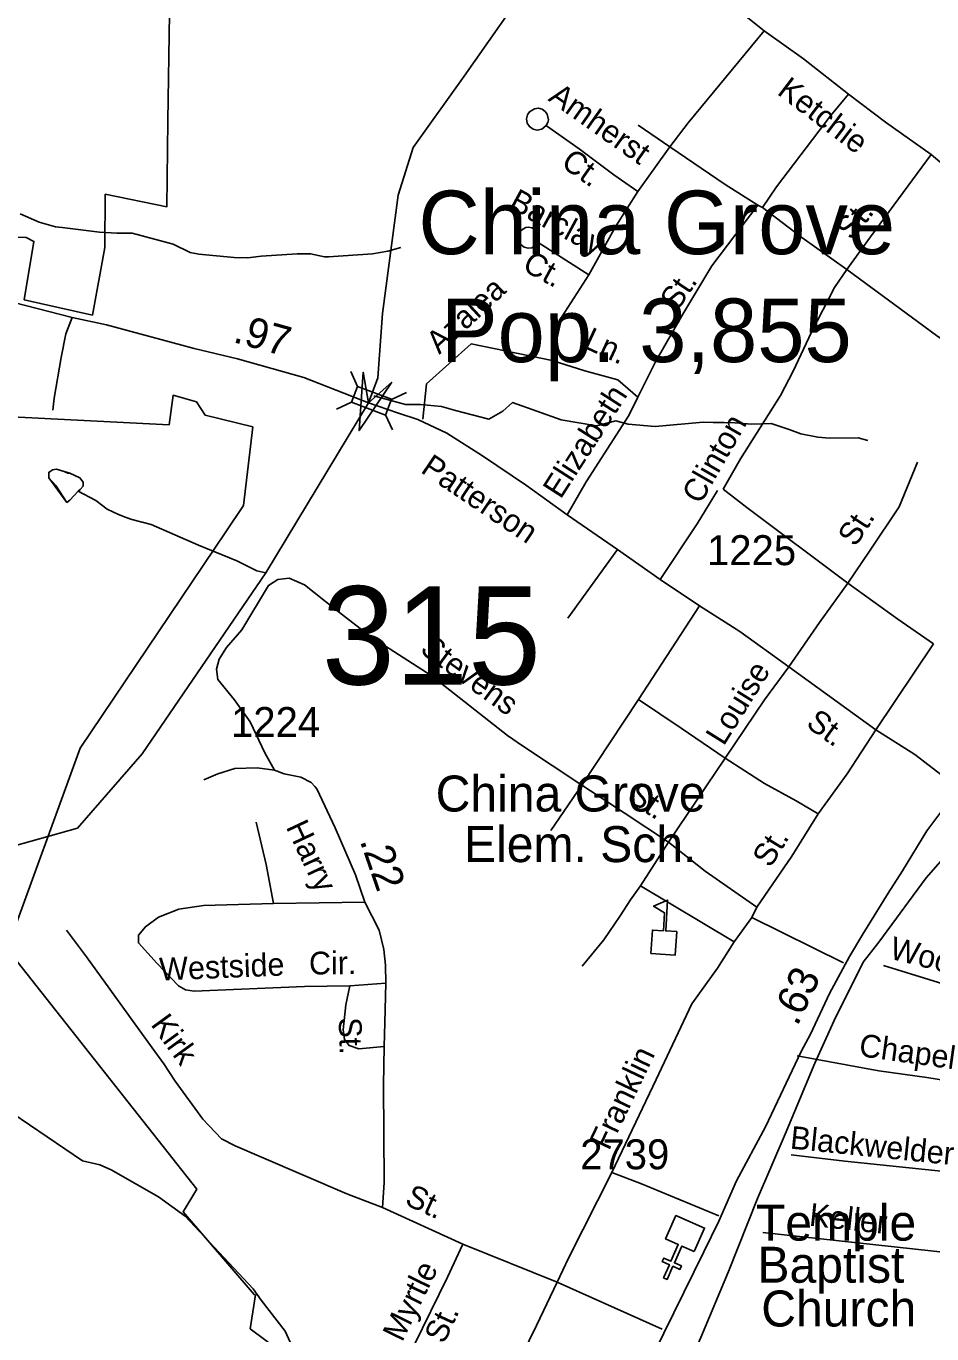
# Model space of a CAD drawing. Extents: x 1473865 to 1648260, y 639067 to 773536.
# Drawn here: x 1525811 to 1529591, y 663549 to 669004 of the extents above; entities that cross this region are included whole.
import ezdxf

# ---------------------------------------------------------------- set-up
doc = ezdxf.new("R2010")
doc.units = 0
for name, color, linetype in [('Exist Boundary Political City Limit New', 7, 'Continuous'), ('Exist Civil Demographics City Label', 7, 'Continuous'), ('Exist Cultural Church CELL', 7, 'Continuous'), ('Exist Cultural Church Label', 7, 'Continuous'), ('Exist Cultural Educational Facility High CELL', 7, 'Continuous'), ('Exist Cultural Educational Facility High Label', 7, 'Continuous'), ('Exist Hydrographic Creek Single Shore', 7, 'Continuous'), ('Exist Hydrographic Misc Water Feature', 7, 'Continuous'), ('Exist Railroad Mainline', 7, 'Continuous'), ('Exist Road Non-System Type 51', 7, 'Continuous'), ('Exist Road Non-System Type 51 Label', 7, 'Continuous'), ('Exist Road Secondary Mileage Hundredths English Label', 7, 'Continuous'), ('Exist Road Secondary Structure Standard Bridge Attributed CELL', 7, 'Continuous'), ('Exist Road Secondary Structure Standard Bridge CELL', 7, 'Continuous'), ('Exist Road Secondary Structure Standard Bridge Number Label', 7, 'Continuous'), ('Exist Road Secondary Type 51 Attributed', 7, 'Continuous'), ('Exist Road Secondary Type 51 Label', 7, 'Continuous'), ('Exist Road Secondary Type 51 Number Label', 7, 'Continuous'), ('Map Preparation Boundary City Limit Buffer Line', 7, 'Continuous')]:
    doc.layers.add(name, color=color, linetype=linetype)

msp = doc.modelspace()

# ---------------------------------------------------------------- linework, layer by layer
at = {"layer": 'Exist Boundary Political City Limit New'}
for points in [[(1525746.4, 668123.8), (1525811.6, 668123.1), (1525843.6, 668106), (1525803.6, 667863.3), (1526088.2, 667798.9), (1526139.9, 668080.9), (1526141.8, 668303.2), (1526399, 668250.8), (1526403, 668609.9), (1526409.5, 669057.4)], [(1526931.1, 663431.9), (1526746.1, 663570.4), (1526768, 663711.6), (1526762.4, 663712.9), (1526466.1, 664058.6), (1526523.4, 664152.5), (1525732.8, 665154.7), (1526037, 665991.7), (1526645.2, 666895.4), (1526718.6, 667004.4), (1526757.1, 667332.4), (1526559, 667380.9), (1526521.8, 667436.9), (1526424.6, 667464.8), (1526408.6, 667341.8), (1525724.6, 667376.4)]]:
    msp.add_lwpolyline(points, dxfattribs=at)
at = {"layer": 'Exist Cultural Church CELL'}
msp.add_lwpolyline([(1528599.5, 663892.5), (1528547.3, 663915.2), (1528516.7, 663845.5), (1528546, 663832.7), (1528539.5, 663818), (1528510.2, 663830.9), (1528486.1, 663775.8), (1528471.4, 663782.3), (1528495.6, 663837.4), (1528466.3, 663850.2), (1528472.7, 663864.8), (1528502, 663852), (1528532.6, 663921.7), (1528479.9, 663945), (1528522.7, 664042.4), (1528642.3, 663989.9)], close=True, dxfattribs=at)
at = {"layer": 'Exist Cultural Educational Facility High CELL'}
msp.add_lwpolyline([(1528418.6, 665135.8), (1528424.8, 665233.5), (1528470.7, 665230.6), (1528475.4, 665305.6), (1528430, 665332.7), (1528488.3, 665358.3), (1528480.3, 665230), (1528526.2, 665227.2), (1528520.1, 665129.4)], close=True, dxfattribs=at)
at = {"layer": 'Exist Hydrographic Creek Single Shore'}
msp.add_lwpolyline([(1523695.2, 664127.1), (1523775.5, 664132.2), (1523947, 664218), (1524144.3, 664320.4), (1524297.7, 664444.7), (1524334.2, 664803), (1524414.6, 664832.2), (1524736, 665015), (1524918.6, 665205.1), (1525137.8, 665380.6), (1525247.4, 665409.9), (1525558.3, 665527.2), (1526025.4, 665658.1), (1526295.7, 665968.6), (1526811.7, 666723.9), (1527240.6, 667432.5), (1527279.4, 667537), (1527298.2, 667805.1), (1527364.1, 668299), (1527426.1, 668498), (1527639, 668795.7), (1527934, 669217.3)], dxfattribs=at)
at = {"layer": 'Exist Hydrographic Misc Water Feature'}
for points in [[(1527375.3, 668081.3), (1527320.9, 668066), (1527256.8, 668055), (1527072.6, 668042.3), (1527056.6, 668042.6), (1526998.6, 668055.2), (1526942.6, 668053.9), (1526792.4, 668044.6), (1526736.2, 668037.5), (1526680.2, 668038.7), (1526532.4, 668053.2), (1526496.5, 668059.6), (1526425.1, 668094.7), (1526253.7, 668140.8), (1526189.7, 668140.5), (1526117.9, 668145.2), (1525961.9, 668164), (1525934, 668167.8), (1525866.4, 668187.2), (1525786.8, 668220.9)], [(1527262.6, 667461.6), (1527394.2, 667426.3), (1527457.1, 667426.6), (1527544.9, 667417.4), (1527603.4, 667400.4), (1527742, 667365.2), (1527800.2, 667398), (1527841.3, 667434.3), (1528044.4, 667361.8), (1528192.1, 667337.5), (1528272.2, 667357.4), (1528324, 667344.1), (1528435.9, 667334.5), (1528636.2, 667351.7), (1528678.1, 667351.2), (1528722.8, 667351.2), (1528769.5, 667349.2), (1528839.5, 667344.5), (1528920.3, 667346.8), (1528995.9, 667321.5), (1529043.8, 667303.3), (1529115.4, 667289.6), (1529163.4, 667285.3), (1529283.5, 667287), (1529323.4, 667276.3)], [(1526028.7, 667064.6), (1526036.9, 667071.8), (1526049.1, 667085.5), (1526049.2, 667101.9), (1526035.5, 667120.3), (1525993.9, 667139.2), (1525985.9, 667139.4), (1525969.8, 667147.1), (1525938, 667155.9), (1525921.9, 667153.8), (1525905.7, 667142.6), (1525905.5, 667120.4), (1525935.1, 667087.8), (1525981.8, 667017.2), (1525994.1, 667026.7), (1526028.7, 667064.6)], [(1526028.7, 667064.6), (1526036.9, 667071.8), (1526049.1, 667085.5), (1526049.2, 667101.9), (1526035.5, 667120.3), (1525993.9, 667139.2), (1525969.8, 667147.1), (1525938, 667155.9), (1525921.9, 667153.8), (1525905.7, 667142.6), (1525905.5, 667120.4), (1525981.8, 667017.2), (1525994.1, 667026.7), (1526028.7, 667064.6)], [(1526811.7, 666723.9), (1526773.6, 666732), (1526690.4, 666773.9), (1526531.3, 666838.7), (1526332.7, 666925.5), (1526252.8, 666946.9), (1526229, 666954.7), (1526197.2, 666967.7), (1526149.4, 666990), (1526102, 667025.4), (1526028.7, 667064.6)], [(1525558.3, 665527.2), (1525543.4, 665475), (1525561.5, 665439.1), (1525576.1, 665366), (1525600.4, 665211.2), (1525627.1, 665118.7), (1525626.6, 665049.9), (1525637.7, 665001.3), (1525639.6, 664961.1), (1525751.7, 664471.3), (1526046.8, 664270.8), (1526118.5, 664253.8), (1526166.1, 664233.2), (1526364.3, 664120), (1526475.2, 664039.8), (1526758.6, 663737), (1526791.9, 663688.8), (1526891.8, 663559.6), (1526940.1, 663456)]]:
    msp.add_lwpolyline(points, dxfattribs=at)
at = {"layer": 'Exist Railroad Mainline'}
msp.add_lwpolyline([(1529846.2, 665748.3), (1529666.8, 665565.3), (1529566.7, 665451.2), (1529369.8, 665182.9), (1529304.9, 665100.1), (1529183, 664856), (1529102.3, 664677.8), (1528978.8, 664381.5), (1528863.4, 664114.1), (1528742, 663808.4), (1528627.2, 663534.4), (1528527.2, 663308.3), (1528456.6, 663151.6)], dxfattribs=at)
at = {"layer": 'Exist Road Non-System Type 51'}
for p, q in [((1528365.5, 668591.4), (1528497.8, 668500.9)), ((1528364.5, 668314.1), (1528497.8, 668500.9)), ((1528865.2, 668257.7), (1528885, 668247.3)), ((1528159.6, 667967.5), (1527947.5, 668102.4)), ((1528072.1, 666535.1), (1528278.6, 666820.5)), ((1528366.4, 666195.7), (1528621.6, 666586.6)), ((1529357.7, 666068.5), (1529597.8, 666428.1)), ((1528130.5, 665838.5), (1528366.4, 666195.7)), ((1528491.8, 665600), (1528728, 665950.6)), ((1528001.1, 665648.5), (1528130.5, 665838.5)), ((1528375.3, 665417.4), (1528491.8, 665600)), ((1528766.1, 665183.8), (1528375.3, 665417.4)), ((1527225.3, 665349.4), (1526843.3, 665344.7)), ((1528766.1, 665183.8), (1528840.2, 665286.4)), ((1528840.2, 665286.4), (1528861.3, 665328.5)), ((1528840.2, 665286.4), (1529223, 665097.2)), ((1527162.7, 665000.7), (1527313, 665011.6)), ((1527634.1, 663923.6), (1527299.1, 664076)), ((1528026.9, 663764), (1527634.1, 663923.6)), ((1528465.6, 663568.1), (1528026.9, 663764))]:
    msp.add_line(p, q, dxfattribs=at)
for points in [[(1528497.8, 668500.9), (1528573.8, 668601.4), (1528891.1, 668985.2)], [(1528885, 668247.3), (1528942.6, 668334.2), (1529168.3, 668630), (1529243.9, 668720.5)], [(1527981.6, 668589.9), (1527988.5, 668602.4), (1527990.9, 668613.2), (1527985.6, 668637.5), (1527977.6, 668648.2), (1527964.8, 668657.5), (1527949.5, 668661.6), (1527932.4, 668660), (1527911.7, 668646.4), (1527904.3, 668634.7), (1527900, 668617.8), (1527902.8, 668600.3), (1527911.7, 668585.5), (1527927.1, 668574.8), (1527943.4, 668570.3), (1527962.9, 668574.1), (1527981.6, 668589.9)], [(1528364.5, 668314.1), (1528263.5, 668383.4), (1528119.2, 668493.2), (1527983.6, 668588.5)], [(1528497.8, 668500.9), (1528728.9, 668344.3), (1528865.2, 668257.7)], [(1529236, 667988.7), (1529334.6, 668124.8), (1529588.4, 668469.5)], [(1528159.6, 667967.5), (1528272.2, 668169.7), (1528364.5, 668314.1)], [(1528364.5, 667456.3), (1528439.6, 667606.5), (1528552.1, 667802.9), (1528673.3, 668005.1), (1528865.2, 668257.7)], [(1528885, 668247.3), (1529048.6, 668122.2), (1529236, 667988.7)], [(1527947.5, 668102.4), (1527952, 668115), (1527952.4, 668128.2), (1527947.1, 668143.7), (1527938, 668154.7), (1527921.9, 668163.6), (1527908.6, 668165.5), (1527896.7, 668163.9), (1527883.8, 668158), (1527874.2, 668148.5), (1527867.2, 668135.9), (1527864.8, 668119.5), (1527869.1, 668103), (1527877.1, 668091.5), (1527890.3, 668081.8), (1527906.4, 668078.1), (1527921.2, 668079.8), (1527938.7, 668089.6), (1527947.5, 668102.4)], [(1528006.7, 667609.4), (1528047.1, 667791.3), (1528159.6, 667967.5)], [(1529236, 667988.7), (1529184.6, 667913.7), (1529089, 667727.6), (1529011.9, 667565), (1528960, 667464), (1528792.8, 667199.3), (1528720.4, 667072.7)], [(1529236, 667988.7), (1529610.8, 667713.4), (1529774.6, 667598.3)], [(1526003, 667789.4), (1525977, 667721.3), (1525957, 667621.7), (1525927.8, 667452.4), (1525922.7, 667402.4)], [(1528006.7, 667609.4), (1527669, 667678.7), (1527482, 667512.1)], [(1528364.5, 667456.3), (1528280.8, 667528.5), (1528142.3, 667566.1), (1528006.7, 667609.4)], [(1527482, 667512.1), (1527466.7, 667365.1)], [(1528069, 666965.4), (1528149, 667103.6), (1528326.5, 667380.2), (1528364.5, 667456.3)], [(1529240.9, 666681), (1529331.3, 666814.4), (1529454, 666998.6), (1529531.7, 667184.8)], [(1528696.8, 667067.1), (1528611, 666927.5), (1528457.9, 666696.3)], [(1528720.4, 667072.7), (1528818.9, 666996.6), (1529240.9, 666681)], [(1526848.1, 665900.6), (1526807.3, 665973.5), (1526745.9, 666102.6), (1526679.8, 666195.8), (1526611.2, 666279.2), (1526606.1, 666321.3), (1526616.9, 666363.1), (1526647.9, 666412.5), (1526711.2, 666485.3), (1526822.8, 666671.1), (1526861.3, 666696.4), (1526909.3, 666701.4), (1526972.7, 666674.1), (1527100.9, 666571.7), (1527248.7, 666458.8), (1527501.6, 666296.1), (1527820.2, 666045.5), (1527883.4, 666002.2), (1528130.5, 665838.5)], [(1528994.6, 666331.4), (1529121.8, 666516.9), (1529240.9, 666681)], [(1529240.9, 666681), (1529449.1, 666530.9), (1529597.8, 666428.1)], [(1528728, 665950.6), (1528893.2, 666193.9), (1528994.6, 666331.4)], [(1528728, 665950.6), (1528545.5, 666076.4), (1528366.4, 666195.7)], [(1529116.5, 665719), (1529237.7, 665884.7), (1529357.7, 666068.5)], [(1529116.5, 665719), (1529025.5, 665772.7), (1528893.1, 665845), (1528728, 665950.6)], [(1526848.1, 665900.6), (1526776.2, 665910.1), (1526682.1, 665907.8), (1526611.7, 665885.2), (1526553.3, 665860.4)], [(1527015.9, 665832.8), (1527000.5, 665849.7), (1526957.7, 665871.4), (1526887.8, 665885.8), (1526848.1, 665900.6)], [(1528491.8, 665600), (1528306.6, 665722.5), (1528130.5, 665838.5)], [(1528861.3, 665328.5), (1529007.1, 665541.1), (1529116.5, 665719)], [(1526843.3, 665344.7), (1526812.5, 665507.4), (1526771.9, 665684.1)], [(1528491.8, 665600), (1528645.1, 665478.8), (1528861.3, 665328.5)], [(1528131.5, 665083), (1528222, 665193.4), (1528290.9, 665293.2), (1528333.9, 665359.1), (1528375.3, 665417.4)], [(1526843.3, 665344.7), (1526551.1, 665336.4), (1526449, 665320), (1526364.3, 665287.9), (1526309.4, 665247), (1526280.9, 665211.5), (1526280.2, 665179.5), (1526358.6, 665094.1), (1526446.7, 665000.3), (1526476.4, 664983.9), (1526512.3, 664979.2), (1526972.7, 664998.3), (1527162.7, 665000.7)], [(1527299.1, 664076), (1527150.1, 664132.9), (1526793.1, 664285.8), (1526684, 664333.8), (1526626.5, 664362.9), (1526548.1, 664444.4), (1526433.1, 664602.6), (1526386.5, 664675.5), (1526337.9, 664742.6), (1526063, 665121.7), (1525979.2, 665233.4)], [(1528255.9, 664221.6), (1528441.2, 664610.1), (1528589.7, 664925.5), (1528696.1, 665075.2), (1528766.1, 665183.8)], [(1530185, 664860.7), (1529862.2, 664950.8), (1529673, 664998.4), (1529388.7, 665086)], [(1527305.8, 664747.8), (1527199.8, 664738), (1527159.4, 664752), (1527140.6, 664777.6), (1527135.1, 664817.1), (1527145.2, 664921), (1527162.7, 665000.7)], [(1527305.8, 664747.7), (1527302.8, 664588), (1527305, 664180), (1527299.1, 664076)], [(1530064.3, 664519.6), (1529767.2, 664586.7), (1529569.7, 664618.5), (1529370.2, 664646.4), (1529029.5, 664709.1)], [(1529004.3, 664296.2), (1529228.2, 664268.7), (1529643.3, 664226.5), (1529855.6, 664199), (1529986.5, 664194.5)], [(1528026.9, 663764), (1528075, 663865.1), (1528255.9, 664221.6)], [(1528255.9, 664221.6), (1528378.8, 664175.3), (1528702.6, 664041.3)], [(1528885.3, 663971.8), (1529599.7, 663894), (1529903.2, 663860)], [(1527326, 663289.5), (1527569.3, 663784.9), (1527634.1, 663923.6)], [(1527720.5, 663117.9), (1527754.3, 663203.2), (1527941.6, 663583.6), (1528026.9, 663764)]]:
    msp.add_lwpolyline(points, dxfattribs=at)
at = {"layer": 'Exist Road Secondary Structure Standard Bridge Attributed CELL'}
msp.add_lwpolyline([(1527337.4, 667519.3), (1527200.8, 667317.3), (1527218, 667560.5), (1527240.6, 667432.5)], close=True, dxfattribs=at)
at = {"layer": 'Exist Road Secondary Structure Standard Bridge CELL'}
for p, q in [((1527166, 667564), (1527194.4, 667501.1)), ((1527335.7, 667447.5), (1527398.6, 667475.9)), ((1527106.7, 667406.6), (1527169.5, 667435.1)), ((1527311.4, 667382.9), (1527339.8, 667320.1))]:
    msp.add_line(p, q, dxfattribs=at)
msp.add_lwpolyline([(1527194.4, 667501.1), (1527335.8, 667447.8), (1527310.9, 667381.8), (1527169.5, 667435.1)], close=True, dxfattribs=at)
at = {"layer": 'Exist Road Secondary Type 51 Attributed'}
for points in [[(1528290.5, 669434.7), (1528427.8, 669336.1), (1528524.4, 669256.3), (1528733.6, 669110.2), (1528891.1, 668985.2), (1529054.8, 668868), (1529243.9, 668720.5), (1529397.9, 668603.6), (1529588.4, 668469.5), (1529715.1, 668361.5), (1529833.3, 668267.2), (1530008.9, 668133.8), (1530116.7, 668067.3), (1530261.3, 667948.8), (1530424.7, 667815.9), (1530480.4, 667767.1), (1530541.1, 667691.8), (1530626.8, 667545.3), (1530747.4, 667364.9), (1530877.7, 667143), (1531010.2, 666956.6), (1531114.7, 666801.7)], [(1527240.6, 667432.5), (1526970, 667538.8), (1526693.6, 667616), (1526512.4, 667659.7), (1526146.2, 667758.7), (1526003, 667789.4), (1525266.6, 667977.8), (1525133, 667998.5)], [(1529706.1, 665822.8), (1529519.7, 665965.2), (1529357.7, 666068.5), (1528994.6, 666331.4), (1528789.5, 666479.4), (1528621.6, 666586.6), (1528457.9, 666696.3), (1528278.6, 666820.5), (1528069, 666965.4), (1527899.4, 667088.6), (1527715.8, 667212.2), (1527567.6, 667307), (1527446.2, 667362.9), (1527361.6, 667391.1), (1527240.6, 667432.5)], [(1527305.8, 664747.7), (1527308.3, 664846.2), (1527313, 665011.6), (1527310.5, 665087.7), (1527303.6, 665151.9), (1527284.4, 665233.1), (1527225.3, 665349.4), (1527185.6, 665464.2), (1527101.3, 665659.8), (1527024.6, 665823.2), (1527015.9, 665832.8)], [(1528155.4, 662915.6), (1528240.1, 663076.6), (1528329.7, 663260.9), (1528472.4, 663552.1), (1528639.9, 663891.1), (1528702.6, 664019.2), (1528775.4, 664187.9), (1528896.7, 664412.2), (1529045.5, 664727.2), (1529084.2, 664799.3), (1529164.6, 664968.3), (1529247.1, 665122.9), (1529302.4, 665216.3), (1529409.2, 665387.8), (1529467.9, 665480.5), (1529570.7, 665648), (1529649.4, 665752.8), (1529706.1, 665822.8)]]:
    msp.add_lwpolyline(points, dxfattribs=at)
at = {"layer": 'Map Preparation Boundary City Limit Buffer Line'}
for points in [[(1525746.4, 668123.8), (1525811.6, 668123.1), (1525843.6, 668106), (1525803.6, 667863.3), (1526088.2, 667798.9), (1526139.9, 668080.9), (1526141.8, 668303.2), (1526399, 668250.8), (1526403, 668609.9), (1526409.5, 669057.4)], [(1526931.1, 663431.9), (1526746.1, 663570.4), (1526768, 663711.6), (1526762.4, 663712.9), (1526466.1, 664058.6), (1526523.4, 664152.5), (1525732.8, 665154.7), (1526037, 665991.7), (1526645.2, 666895.4), (1526718.6, 667004.4), (1526757.1, 667332.4), (1526559, 667380.9), (1526521.8, 667436.9), (1526424.6, 667464.8), (1526408.6, 667341.8), (1525724.6, 667376.4)]]:
    msp.add_lwpolyline(points, dxfattribs=at)

# ---------------------------------------------------------------- texts
at = {"layer": 'Exist Civil Demographics City Label'}
for s, p in [('China Grove', (1527448.5, 668053.1)), ('Pop. 3,855', (1527542.4, 667602.9))]:
    msp.add_text(s, height=265, dxfattribs=at).set_placement(p)
at = {"layer": 'Exist Cultural Church Label'}
for s, p in [('Temple', (1528857, 663937.9)), ('Baptist', (1528863.2, 663762.3)), ('Church', (1528879.3, 663579.7))]:
    msp.add_text(s, height=150, rotation=0, dxfattribs=at).set_placement(p)
at = {"layer": 'Exist Cultural Educational Facility High Label'}
for s, p in [('China Grove', (1527520.5, 665728)), ('Elem. Sch.', (1527638.7, 665516.9))]:
    msp.add_text(s, height=150, rotation=0, dxfattribs=at).set_placement(p)
at = {"layer": 'Exist Road Non-System Type 51 Label'}
for s, rotation, p in [('Amherst', 324.7715, (1527985.8, 668696.3)), ('Ct.', 324.7715, (1528038.6, 668422.2)), ('Barclay', 331.5199, (1527820, 668246.3)), ('St.', 51.5738, (1529257.3, 668106.7)), ('Ct.', 331.5199, (1527877.1, 667988.4)), ('Azalea', 42.8546, (1527535.4, 667632.5)), ('St.', 55.8201, (1528529.1, 667812.9)), ('Ln.', 335.108, (1528132.2, 667665.2)), ('Elizabeth', 57.3121, (1528041.9, 667027.9)), ('Clinton', 60.2398, (1528625.5, 667005.8)), ('St.', 56.9306, (1529272.1, 666828.2)), ('Stevens', 323.922, (1527450.3, 666394.3)), ('Louise', 58.087, (1528722.4, 665998.2)), ('St.', 326.4133, (1528314.3, 665776.5)), ('St.', 58.3978, (1528917.3, 665489.2)), ('Woodhaven', 345.8625, (1529410, 665115.4)), ('Westside', 2.3789, (1526368.9, 665022.5)), ('Cir.', 0.7155, (1526992.4, 665047.7)), ('Kirk', 305.9902, (1526328.4, 664839.3)), ('Chapel', 352.0586, (1529283.6, 664708.1)), ('Franklin', 64.4944, (1528243.5, 664310)), ('Blackwelder', 354.1969, (1528996.9, 664322.1)), ('St.', 335.5391, (1527387.2, 664090)), ('Keller', 353.7811, (1529076.4, 664000.5)), ('Myrtle', 63.8391, (1527380.2, 663511.4)), ('St.', 64.9583, (1527555.1, 663503.1))]:
    msp.add_text(s, height=95, rotation=rotation, dxfattribs=at).set_placement(p)
at = {"layer": 'Exist Road Secondary Mileage Hundredths English Label'}
for s, rotation, p in [('.97', 344.3911, (1526670.7, 667687.3)), ('.22', 289.0679, (1527202.7, 665606.2)), ('.63', 64.581, (1529029.3, 664829.2))]:
    msp.add_text(s, height=125, rotation=rotation, dxfattribs=at).set_placement(p)
at = {"layer": 'Exist Road Secondary Structure Standard Bridge Number Label'}
msp.add_text('315', height=410.1, dxfattribs=at).set_placement((1527045.2, 666257.8))
at = {"layer": 'Exist Road Secondary Type 51 Label'}
for s, rotation, p in [('Ketchie', 322.7682, (1528941, 668723.2)), ('Patterson', 326.0588, (1527453.5, 667145.4)), ('St.', 324.0965, (1529061.4, 666085.1)), ('Harry', 295.1527, (1526894.2, 665664)), ('St.', 271.8547, (1527115.5, 664867.8))]:
    msp.add_text(s, height=95, rotation=rotation, dxfattribs=at).set_placement(p)
at = {"layer": 'Exist Road Secondary Type 51 Number Label'}
for s, p in [('1225', (1528652.7, 666755.8)), ('1224', (1526666.5, 666038.8)), ('2739', (1528123.5, 664235.5))]:
    msp.add_text(s, height=125, dxfattribs=at).set_placement(p)

doc.saveas('drawing.dxf')
